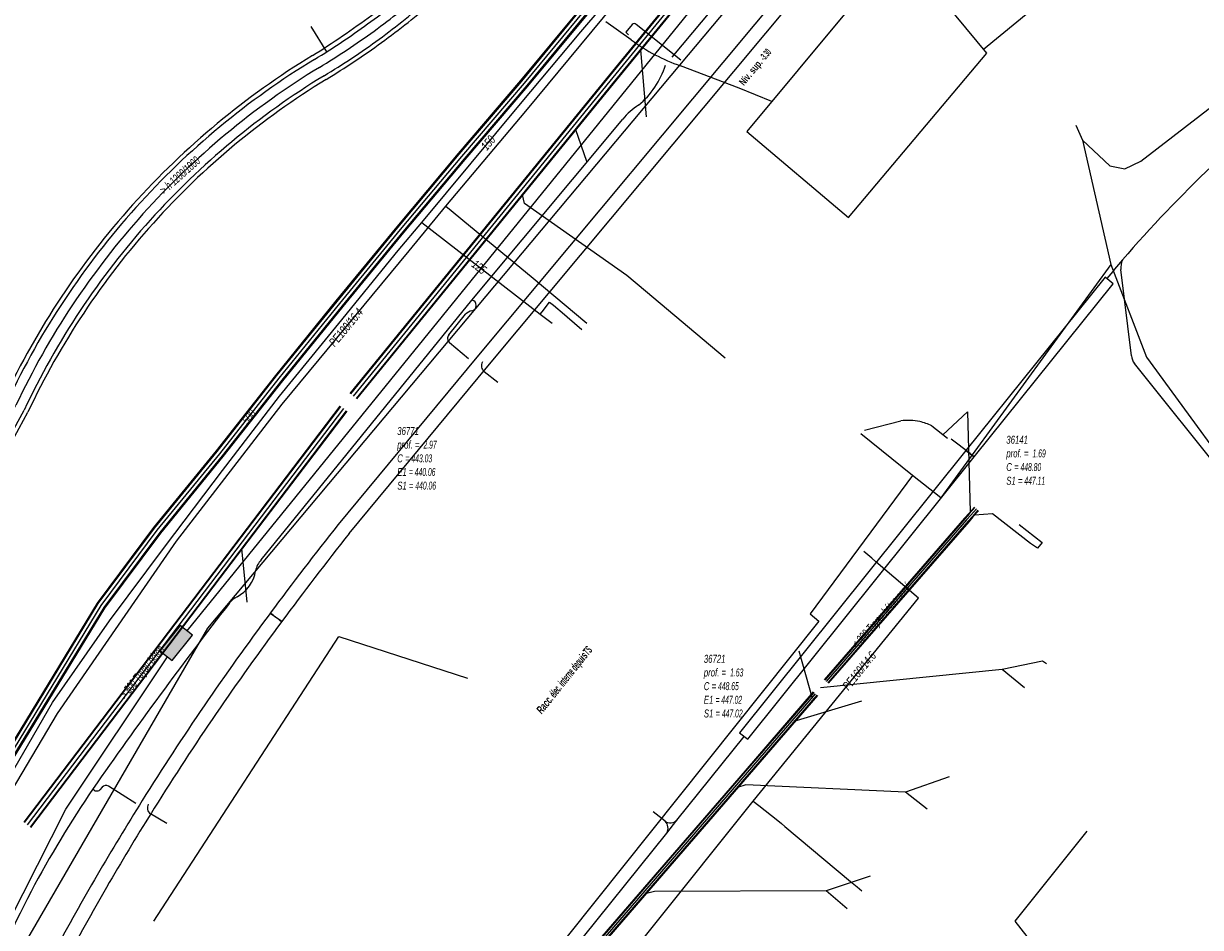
# Model space of a CAD drawing. Header units: metres. Extents: x 2695563 to 2696938, y 1260544 to 1262032.
# Tile 278 of 340: x 2696686 to 2696761, y 1261445 to 1261502. Entities that reach past the tile are written whole.
import ezdxf

# ---------------------------------------------------------------- set-up
doc = ezdxf.new("R2010")
doc.units = ezdxf.units.M
doc.header["$LTSCALE"] = 100
doc.linetypes.add('AUSGEZOGEN', pattern=[0])
for name, color, linetype in [('Eau portable_Cadastre des conduites_Conduite', 171, 'AUSGEZOGEN'), ('Eau potable_Cadastre des conduites_Conduite_Texte', 171, 'AUSGEZOGEN'), ('EU_Cadastre des conduites', 24, 'AUSGEZOGEN'), ('EU_Cadastre des conduites – Texte', 7, 'AUSGEZOGEN'), ('EU_Cadastre des conduites_Axe de tracé', 24, 'AUSGEZOGEN'), ('EU_Cadastre des conduites_Regard normalisé – Texte', 24, 'AUSGEZOGEN'), ('Gaz_Cadastre des conduites_Conduite', 32, 'AUSGEZOGEN'), ('Gaz_Cadastre des conduites_Conduite_Texte', 32, 'AUSGEZOGEN'), ('Réseau électrique_Cadastre des conduite_Bord du tracé', 1, 'AUSGEZOGEN'), ('Réseau électrique_Cadastre des conduite_Texte libre_Texte', 1, 'AUSGEZOGEN'), ('Réseau électrique_Cadastre des conduite_Tronçon de tracé', 1, 'AUSGEZOGEN'), ('Réseau électrique_Cadastre des conduites_Ouvrage_Surface-Ligne-Point', 1, 'AUSGEZOGEN'), ('Réseau électrique_Point altimétrique_Texte', 7, 'AUSGEZOGEN'), ('TV_Cadastre des conduites_CONDUITE', 92, 'AUSGEZOGEN'), ('Télécommunications_SW_Cadastre des conduites_Bord du tracé', 94, 'AUSGEZOGEN'), ('Télécommunications_SW_Cadastre des conduites_Ouvrage', 94, 'AUSGEZOGEN')]:
    doc.layers.add(name, color=color, linetype=linetype)
doc.styles.add('ARIAL', font='arial.ttf')
doc.styles.add('ARIALNARROW', font='ARIALN.TTF')
pattern_1 = [(0, (2708005, 1273150), (6075, 6075), [6075, -6075]), (90, (2708005, 1273150), (-6075, 6075), [6075, -6075])]

# ---------------------------------------------------------------- blocks, each defined once
blk = doc.blocks.new('COMPLEXOBJECT_1472')
at = {"layer": 'EU_Cadastre des conduites_Axe de tracé', "color": 24, "linetype": 'AUSGEZOGEN', "transparency": 33554687}
blk.add_line((6648.732, 11414.073), (6684.262, 11478.949), dxfattribs=at)
for centre, radius, start, end in [((6673.463, 11549.192), 57.25, 306.47977, 309.98008), ((6673.306, 11549.321), 57.448, 301.99734, 306.53001), ((6730.097, 11457.294), 50.694, 121.31945, 138.05604), ((6730.092, 11457.3), 50.686, 138.05788, 154.71565), ((6698.795, 11394.33), 53.815, 158.4777, 164.63987), ((6698.781, 11394.307), 53.808, 164.61156, 169.88657)]:
    blk.add_arc(centre, radius, start, end, dxfattribs=at)
blk = doc.blocks.new('COMPLEXOBJECT_1473')
at = {"layer": 'EU_Cadastre des conduites_Axe de tracé', "color": 24, "linetype": 'AUSGEZOGEN', "transparency": 33554687}
blk.add_line((6648.981, 11413.968), (6684.496, 11478.815), dxfattribs=at)
for centre, radius, start, end in [((6677.594, 11543.389), 50.422, 306.00797, 310.6294), ((6677.523, 11543.5), 50.553, 301.42816, 305.99927), ((6729.961, 11457.394), 50.263, 121.25376, 138.0241), ((6729.908, 11457.449), 50.187, 138.02973, 154.80288), ((6701.736, 11393.491), 56.59, 158.78574, 164.61512), ((6701.919, 11393.417), 56.786, 164.59236, 169.58341)]:
    blk.add_arc(centre, radius, start, end, dxfattribs=at)
blk = doc.blocks.new('COMPLEXOBJECT_1474')
at = {"layer": 'EU_Cadastre des conduites_Axe de tracé', "color": 24, "linetype": 'AUSGEZOGEN', "transparency": 33554687}
blk.add_line((6650.087, 11413.502), (6685.539, 11478.22), dxfattribs=at)
for centre, radius, start, end in [((6679.396, 11540.756), 48.433, 306.13859, 311.05172), ((6679.395, 11540.807), 48.475, 301.16214, 306.10394), ((6730.151, 11457.23), 49.307, 121.37564, 138.02483), ((6730.171, 11457.234), 49.32, 138.04388, 154.81678), ((6698.206, 11394.466), 51.747, 158.4166, 164.70712), ((6697.692, 11394.589), 51.22, 164.68741, 170.13497)]:
    blk.add_arc(centre, radius, start, end, dxfattribs=at)
blk = doc.blocks.new('COMPLEXOBJECT_1475')
at = {"layer": 'EU_Cadastre des conduites_Axe de tracé', "color": 24, "linetype": 'AUSGEZOGEN', "transparency": 33554687}
blk.add_line((6650.336, 11413.397), (6685.773, 11478.087), dxfattribs=at)
for centre, radius, start, end in [((6677.592, 11543.4), 51.898, 306.02976, 310.65787), ((6677.932, 11542.935), 51.322, 301.32968, 306.02779), ((6730.133, 11457.257), 49.005, 121.37621, 138.03131), ((6730.108, 11457.266), 48.98, 138.01974, 154.84408), ((6698.358, 11394.403), 51.642, 158.41976, 164.69753), ((6697.967, 11394.484), 51.243, 164.66988, 170.09835)]:
    blk.add_arc(centre, radius, start, end, dxfattribs=at)
blk = doc.blocks.new('COMPLEXOBJECT_1548')
at = {"layer": 'EU_Cadastre des conduites', "color": 24, "linetype": 'AUSGEZOGEN', "transparency": 33554687}
blk.add_line((6649.534, 11413.735), (6685.014, 11478.525), dxfattribs=at)
for centre, radius, start, end in [((6679.367, 11541.011), 48.057, 306.03487, 310.88423), ((6679.073, 11541.409), 48.552, 301.14819, 306.04021), ((6730.199, 11457.202), 49.962, 121.37701, 138.04571), ((6730.231, 11457.171), 50.006, 138.04379, 154.7207), ((6696.504, 11395.139), 50.518, 158.40052, 164.41511), ((6696.445, 11395.141), 50.46, 164.40003, 170.44661)]:
    blk.add_arc(centre, radius, start, end, dxfattribs=at)
blk = doc.blocks.new('COMPLEXOBJECT_1556')
at = {"layer": 'EU_Cadastre des conduites', "color": 24, "linetype": 'AUSGEZOGEN', "transparency": 33554687}
for p, q in [((6738.628, 11476.954), (6740.925, 11477.535)), ((6742.879, 11477.222), (6743.878, 11476.44))]:
    blk.add_line(p, q, dxfattribs=at)
for centre, radius, start, end in [((6741.396, 11474.222), 3.346, 77.66049, 98.09017), ((6741.397, 11474.221), 3.347, 63.71407, 77.67926)]:
    blk.add_arc(centre, radius, start, end, dxfattribs=at)
blk = doc.blocks.new('COMPLEXOBJECT_1727')
at = {"layer": 'Réseau électrique_Cadastre des conduite_Bord du tracé', "color": 1, "linetype": 'AUSGEZOGEN', "transparency": 33554687}
blk.add_line((6701.813, 11464.869), (6701.07, 11465.377), dxfattribs=at)
for centre, radius, start, end in [((6841.121, 11360.941), 174.703, 143.28827, 147.98062), ((6842.312, 11360.141), 175.236, 143.29918, 147.96663), ((6840.516, 11361.294), 174.003, 147.97327, 151.60511), ((6841.141, 11360.922), 173.83, 147.98, 151.60465), ((6680.685, 11431.532), 14.219, 57.97527, 61.60348)]:
    blk.add_arc(centre, radius, start, end, dxfattribs=at)
blk = doc.blocks.new('COMPLEXOBJECT_1728')
at = {"layer": 'Réseau électrique_Cadastre des conduite_Bord du tracé', "color": 1, "linetype": 'AUSGEZOGEN', "transparency": 33554687}
blk.add_lwpolyline([(6706.072, 11470.425), (6714.834, 11480.984), (6734.303, 11504.325), (6733.612, 11504.899), (6714.142, 11481.56), (6705.368, 11470.987)], dxfattribs=at)
for centre, radius, start, end in [((6853.237, 11353.228), 189.03, 141.46717, 143.60199), ((6852.728, 11353.594), 187.503, 141.45811, 143.60463), ((6687.124, 11446.409), 23.568, 51.48838, 53.67711)]:
    blk.add_arc(centre, radius, start, end, dxfattribs=at)
blk = doc.blocks.new('COMPLEXOBJECT_2030')
at = {"layer": 'Réseau électrique_Cadastre des conduite_Tronçon de tracé', "color": 1, "linetype": 'AUSGEZOGEN', "transparency": 33554687}
for p, q in [((6713.826, 11485.167), (6723.35, 11496.592)), ((6712.372, 11482.964), (6713.423, 11484.272)), ((6713.618, 11481.465), (6712.407, 11482.473))]:
    blk.add_line(p, q, dxfattribs=at)
for centre, radius, start, end in [((6720.83, 11501.678), 5.487, 309.92796, 342.13863), ((6726.66, 11493.825), 4.314, 122.3436, 140.10916), ((6713.752, 11484.827), 0.348, 281.23773, 77.75268), ((6713.952, 11483.766), 0.732, 100.38807, 136.26507), ((6712.626, 11482.735), 0.341, 137.96068, 230.19397)]:
    blk.add_arc(centre, radius, start, end, dxfattribs=at)
blk = doc.blocks.new('COMPLEXOBJECT_2031')
at = {"layer": 'Réseau électrique_Cadastre des conduite_Tronçon de tracé', "color": 1, "linetype": 'AUSGEZOGEN', "transparency": 33554687}
blk.add_line((6700.5, 11468.762), (6713.826, 11485.167), dxfattribs=at)
blk.add_lwpolyline([(6673.542, 11417.968), (6674.033, 11419.281), (6679.253, 11432.972)], dxfattribs=at)
for centre, radius, start, end in [((6701.659, 11467.762), 1.531, 139.20574, 168.26446), ((6697.912, 11468.441), 2.278, 298.09778, 350.69487), ((6699.61, 11465.182), 1.398, 116.56395, 142.17102), ((6927.118, 11288.9), 289.209, 142.22991, 145.11252), ((6751.726, 11412.573), 74.61, 145.97838, 151.8011), ((6857.138, 11361.484), 191.713, 153.23134, 158.10585)]:
    blk.add_arc(centre, radius, start, end, dxfattribs=at)
blk = doc.blocks.new('COMPLEXOBJECT_2033')
at = {"layer": 'Réseau électrique_Cadastre des conduite_Tronçon de tracé', "color": 1, "linetype": 'AUSGEZOGEN', "transparency": 33554687}
blk.add_line((6690.469, 11454.415), (6690.323, 11454.252), dxfattribs=at)
blk.add_arc((6690.704, 11454.211), 0.311, 57.30832, 139.07129, dxfattribs=at)
blk = doc.blocks.new('COMPLEXOBJECT_2038')
at = {"layer": 'Réseau électrique_Cadastre des conduite_Tronçon de tracé', "color": 1, "linetype": 'AUSGEZOGEN', "transparency": 33554687}
blk.add_line((6755.494, 11481.647), (6754.821, 11487.092), dxfattribs=at)
for centre, radius, start, end in [((6755.863, 11487.218), 1.049, 152.14302, 186.88735), ((6756.368, 11481.71), 0.876, 184.14727, 218.59398)]:
    blk.add_arc(centre, radius, start, end, dxfattribs=at)
blk = doc.blocks.new('COMPLEXOBJECT_2041')
at = {"layer": 'Réseau électrique_Cadastre des conduite_Tronçon de tracé', "color": 1, "linetype": 'AUSGEZOGEN', "transparency": 33554687}
for p, q in [((6717.5, 11440.757), (6726.13, 11451.516)), ((6713.879, 11430.513), (6717.105, 11440.01)), ((6712.31, 11428.831), (6713.35, 11429.716))]:
    blk.add_line(p, q, dxfattribs=at)
for centre, radius, start, end in [((6719.656, 11439.139), 2.695, 143.11142, 161.15044), ((6712.283, 11430.998), 1.668, 309.76606, 343.08638)]:
    blk.add_arc(centre, radius, start, end, dxfattribs=at)
blk = doc.blocks.new('COMPLEXOBJECT_2044')
at = {"layer": 'Réseau électrique_Cadastre des conduite_Tronçon de tracé', "color": 1, "linetype": 'AUSGEZOGEN', "transparency": 33554687}
blk.add_line((6715.458, 11479.958), (6714.596, 11480.64), dxfattribs=at)
blk.add_arc((6714.928, 11481.022), 0.506, 150.36032, 229.03444, dxfattribs=at)
blk = doc.blocks.new('COMPLEXOBJECT_2050')
at = {"layer": 'Réseau électrique_Cadastre des conduite_Tronçon de tracé', "color": 1, "linetype": 'AUSGEZOGEN', "transparency": 33554687}
blk.add_line((6723.887, 11501.589), (6722.277, 11502.729), dxfattribs=at)
blk.add_arc((6730.99, 11511.341), 12.064, 233.93214, 250.69343, dxfattribs=at)
blk = doc.blocks.new('COMPLEXOBJECT_2061')
at = {"layer": 'Réseau électrique_Cadastre des conduite_Tronçon de tracé', "color": 1, "linetype": 'AUSGEZOGEN', "transparency": 33554687}
blk.add_lwpolyline([(6723.953, 11502.564), (6723.547, 11502.071), (6723.715, 11501.908)], dxfattribs=at)
blk.add_arc((6724.077, 11502.449), 0.169, 46.68642, 137.13189, dxfattribs=at)
blk = doc.blocks.new('COMPLEXOBJECT_2079')
at = {"layer": 'Réseau électrique_Cadastre des conduite_Tronçon de tracé', "color": 1, "linetype": 'AUSGEZOGEN', "transparency": 33554687}
blk.add_line((6694.559, 11452.114), (6693.518, 11452.722), dxfattribs=at)
blk.add_arc((6693.793, 11453.106), 0.472, 151.7449, 234.40973, dxfattribs=at)

msp = doc.modelspace()

# ---------------------------------------------------------------- hatches: boundary and pattern name
at = {"layer": 'Réseau électrique_Cadastre des conduite_Bord du tracé', "lineweight": 18, "transparency": 33554687}
h = msp.add_hatch(dxfattribs=at)
h.set_pattern_fill('MUSTER', color=1, scale=6075, style=0, pattern_type=2)
h.set_pattern_definition(pattern_1)
h.paths.add_polyline_path([(2696702.769, 1261464.66), (2696702.904, 1261464.842), (2696703.038, 1261465.024), (2696703.173, 1261465.206), (2696703.309, 1261465.388), (2696703.444, 1261465.57), (2696703.58, 1261465.751), (2696703.716, 1261465.933), (2696703.852, 1261466.114), (2696703.988, 1261466.295), (2696704.125, 1261466.476), (2696704.261, 1261466.657), (2696704.398, 1261466.837), (2696704.535, 1261467.017), (2696704.673, 1261467.198), (2696704.81, 1261467.378), (2696704.948, 1261467.557), (2696705.086, 1261467.737), (2696705.225, 1261467.917), (2696705.363, 1261468.096), (2696705.502, 1261468.275), (2696705.641, 1261468.454), (2696705.78, 1261468.633), (2696705.919, 1261468.812), (2696706.059, 1261468.99), (2696706.199, 1261469.169), (2696706.339, 1261469.347), (2696706.479, 1261469.525), (2696706.619, 1261469.703), (2696706.76, 1261469.88), (2696706.901, 1261470.058), (2696707.042, 1261470.235), (2696715.804, 1261480.794), (2696735.273, 1261504.135), (2696734.582, 1261504.709), (2696715.112, 1261481.37), (2696706.338, 1261470.797), (2696706.197, 1261470.619), (2696706.055, 1261470.441), (2696705.914, 1261470.263), (2696705.774, 1261470.085), (2696705.633, 1261469.906), (2696705.493, 1261469.728), (2696705.352, 1261469.549), (2696705.213, 1261469.37), (2696705.073, 1261469.191), (2696704.933, 1261469.011), (2696704.794, 1261468.832), (2696704.655, 1261468.652), (2696704.516, 1261468.472), (2696704.378, 1261468.292), (2696704.239, 1261468.112), (2696704.101, 1261467.932), (2696703.963, 1261467.751), (2696703.825, 1261467.571), (2696703.688, 1261467.39), (2696703.55, 1261467.209), (2696703.413, 1261467.028), (2696703.276, 1261466.846), (2696703.14, 1261466.665), (2696703.003, 1261466.483), (2696702.867, 1261466.301), (2696702.731, 1261466.119), (2696702.595, 1261465.937), (2696702.459, 1261465.755), (2696702.324, 1261465.572), (2696702.189, 1261465.39), (2696702.054, 1261465.207), (2696702.077, 1261465.19), (2696702.101, 1261465.173), (2696702.124, 1261465.155), (2696702.147, 1261465.138), (2696702.171, 1261465.121), (2696702.194, 1261465.103), (2696702.217, 1261465.086), (2696702.241, 1261465.068), (2696702.264, 1261465.051), (2696702.287, 1261465.034), (2696702.31, 1261465.016), (2696702.333, 1261464.999), (2696702.356, 1261464.981), (2696702.379, 1261464.963), (2696702.403, 1261464.946), (2696702.426, 1261464.928), (2696702.449, 1261464.91), (2696702.472, 1261464.893), (2696702.495, 1261464.875), (2696702.518, 1261464.857), (2696702.541, 1261464.839), (2696702.564, 1261464.822), (2696702.586, 1261464.804), (2696702.609, 1261464.786), (2696702.632, 1261464.768), (2696702.655, 1261464.75), (2696702.678, 1261464.732), (2696702.701, 1261464.714), (2696702.724, 1261464.696), (2696702.746, 1261464.678)], flags=0)
h = msp.add_hatch(dxfattribs=at)
h.set_pattern_fill('MUSTER', color=1, scale=6075, style=0, pattern_type=2)
h.set_pattern_definition(pattern_1)
h.paths.add_polyline_path([(2696746.514, 1261475.074), (2696755.298, 1261486.009), (2696754.791, 1261486.416), (2696746.007, 1261475.481)], flags=0)
h = msp.add_hatch(dxfattribs=at)
h.set_pattern_fill('MUSTER', color=1, scale=6075, style=0, pattern_type=2)
h.set_pattern_definition(pattern_1)
h.paths.add_polyline_path([(2696732.216, 1261457.247), (2696746.514, 1261475.074), (2696746.007, 1261475.481), (2696731.708, 1261457.653)], flags=0)
h = msp.add_hatch(dxfattribs=at)
h.set_pattern_fill('MUSTER', color=1, scale=6075, style=0, pattern_type=2)
h.set_pattern_definition(pattern_1)
h.paths.add_polyline_path([(2696689.195, 1261443.397), (2696689.364, 1261443.709), (2696689.534, 1261444.02), (2696689.704, 1261444.332), (2696689.875, 1261444.642), (2696690.046, 1261444.953), (2696690.219, 1261445.263), (2696690.391, 1261445.573), (2696690.565, 1261445.882), (2696690.739, 1261446.191), (2696690.914, 1261446.5), (2696691.089, 1261446.809), (2696691.265, 1261447.117), (2696691.442, 1261447.424), (2696691.619, 1261447.731), (2696691.797, 1261448.038), (2696691.975, 1261448.345), (2696692.154, 1261448.651), (2696692.334, 1261448.957), (2696692.514, 1261449.262), (2696692.695, 1261449.568), (2696692.877, 1261449.872), (2696693.059, 1261450.177), (2696693.242, 1261450.481), (2696693.425, 1261450.784), (2696693.61, 1261451.088), (2696693.794, 1261451.39), (2696693.98, 1261451.693), (2696694.166, 1261451.995), (2696694.352, 1261452.297), (2696694.539, 1261452.598), (2696694.727, 1261452.899), (2696694.972, 1261453.289), (2696695.218, 1261453.678), (2696695.464, 1261454.067), (2696695.712, 1261454.455), (2696695.961, 1261454.843), (2696696.211, 1261455.23), (2696696.462, 1261455.616), (2696696.714, 1261456.001), (2696696.967, 1261456.386), (2696697.221, 1261456.77), (2696697.475, 1261457.154), (2696697.731, 1261457.537), (2696697.988, 1261457.919), (2696698.246, 1261458.3), (2696698.505, 1261458.681), (2696698.765, 1261459.061), (2696699.026, 1261459.44), (2696699.288, 1261459.819), (2696699.551, 1261460.197), (2696699.815, 1261460.575), (2696700.08, 1261460.951), (2696700.346, 1261461.327), (2696700.613, 1261461.702), (2696700.88, 1261462.077), (2696701.149, 1261462.451), (2696701.419, 1261462.824), (2696701.69, 1261463.196), (2696701.962, 1261463.568), (2696702.235, 1261463.939), (2696702.508, 1261464.309), (2696702.783, 1261464.679), (2696702.04, 1261465.187), (2696701.765, 1261464.817), (2696701.49, 1261464.446), (2696701.217, 1261464.074), (2696700.944, 1261463.701), (2696700.673, 1261463.328), (2696700.402, 1261462.954), (2696700.133, 1261462.579), (2696699.864, 1261462.204), (2696699.597, 1261461.828), (2696699.33, 1261461.451), (2696699.065, 1261461.074), (2696698.8, 1261460.695), (2696698.537, 1261460.316), (2696698.274, 1261459.937), (2696698.013, 1261459.557), (2696697.752, 1261459.176), (2696697.492, 1261458.794), (2696697.234, 1261458.412), (2696696.976, 1261458.029), (2696696.72, 1261457.645), (2696696.465, 1261457.26), (2696696.21, 1261456.875), (2696695.957, 1261456.49), (2696695.704, 1261456.103), (2696695.453, 1261455.716), (2696695.202, 1261455.328), (2696694.953, 1261454.94), (2696694.705, 1261454.551), (2696694.457, 1261454.161), (2696694.211, 1261453.771), (2696693.966, 1261453.38), (2696693.778, 1261453.078), (2696693.59, 1261452.776), (2696693.403, 1261452.473), (2696693.216, 1261452.17), (2696693.03, 1261451.867), (2696692.845, 1261451.563), (2696692.66, 1261451.259), (2696692.476, 1261450.955), (2696692.293, 1261450.65), (2696692.11, 1261450.344), (2696691.928, 1261450.039), (2696691.746, 1261449.733), (2696691.566, 1261449.427), (2696691.385, 1261449.12), (2696691.206, 1261448.813), (2696691.027, 1261448.505), (2696690.848, 1261448.197), (2696690.67, 1261447.889), (2696690.493, 1261447.581), (2696690.317, 1261447.272), (2696690.141, 1261446.962), (2696689.966, 1261446.653), (2696689.791, 1261446.343), (2696689.617, 1261446.032), (2696689.444, 1261445.722), (2696689.271, 1261445.411), (2696689.099, 1261445.099), (2696688.927, 1261444.787), (2696688.757, 1261444.475), (2696688.587, 1261444.163), (2696688.417, 1261443.85), (2696688.443, 1261443.836), (2696688.468, 1261443.822), (2696688.494, 1261443.808), (2696688.519, 1261443.794), (2696688.544, 1261443.78), (2696688.57, 1261443.766), (2696688.595, 1261443.752), (2696688.62, 1261443.738), (2696688.646, 1261443.724), (2696688.671, 1261443.709), (2696688.696, 1261443.695), (2696688.722, 1261443.68), (2696688.747, 1261443.666), (2696688.772, 1261443.652), (2696688.797, 1261443.637), (2696688.822, 1261443.622), (2696688.847, 1261443.608), (2696688.872, 1261443.593), (2696688.897, 1261443.578), (2696688.922, 1261443.563), (2696688.947, 1261443.549), (2696688.972, 1261443.534), (2696688.997, 1261443.519), (2696689.022, 1261443.504), (2696689.047, 1261443.489), (2696689.071, 1261443.473), (2696689.096, 1261443.458), (2696689.121, 1261443.443), (2696689.146, 1261443.428), (2696689.17, 1261443.412)], flags=0)
at = {"layer": 'Réseau électrique_Cadastre des conduites_Ouvrage_Surface-Ligne-Point', "lineweight": 18, "transparency": 33554687}
h = msp.add_hatch(dxfattribs=at)
h.set_pattern_fill('MUSTER', color=1, scale=4050, style=0, pattern_type=2)
h.set_pattern_definition([(0, (2703955, 1269100), (4050, 4050), [4050, -4050]), (90, (2703955, 1269100), (-4050, 4050), [4050, -4050])])
h.paths.add_polyline_path([(2696747.323, 1261500.569), (2696743.45, 1261505.263), (2696743.604, 1261505.39), (2696741.655, 1261507.021), (2696740.052, 1261508.362), (2696737.037, 1261504.757), (2696738.646, 1261503.411), (2696732.152, 1261495.621), (2696738.594, 1261490.198)], flags=0)
at = {"layer": 'Télécommunications_SW_Cadastre des conduites_Ouvrage', "transparency": 33554687}
msp.add_hatch(color=7, dxfattribs=at).paths.add_polyline_path([(2696697.144, 1261463.814), (2696696.363, 1261464.438), (2696695.082, 1261462.838), (2696695.863, 1261462.213)])

# ---------------------------------------------------------------- linework, layer by layer
at = {"layer": 'Eau portable_Cadastre des conduites_Conduite', "linetype": 'AUSGEZOGEN', "transparency": 33554687}
for p, q in [((2696717.894, 1261498.847), (2696721.741, 1261503.479)), ((2696717.918, 1261498.827), (2696721.765, 1261503.459)), ((2696717.942, 1261498.807), (2696721.789, 1261503.439)), ((2696718.276, 1261498.525), (2696722.123, 1261503.157)), ((2696718.3, 1261498.505), (2696722.147, 1261503.137)), ((2696718.324, 1261498.485), (2696722.171, 1261503.117)), ((2696713.937, 1261494.223), (2696717.894, 1261498.847)), ((2696713.961, 1261494.203), (2696717.918, 1261498.827)), ((2696713.985, 1261494.182), (2696717.942, 1261498.807)), ((2696714.319, 1261493.9), (2696718.276, 1261498.525)), ((2696714.343, 1261493.879), (2696718.3, 1261498.505)), ((2696714.367, 1261493.859), (2696718.324, 1261498.485)), ((2696710.064, 1261489.603), (2696713.937, 1261494.223)), ((2696710.088, 1261489.583), (2696713.961, 1261494.203)), ((2696710.112, 1261489.563), (2696713.985, 1261494.182)), ((2696710.448, 1261489.283), (2696714.319, 1261493.9)), ((2696710.472, 1261489.263), (2696714.343, 1261493.879)), ((2696710.496, 1261489.243), (2696714.367, 1261493.859)), ((2696706.225, 1261484.927), (2696710.064, 1261489.603)), ((2696706.249, 1261484.907), (2696710.088, 1261489.583)), ((2696706.274, 1261484.887), (2696710.112, 1261489.563)), ((2696706.612, 1261484.611), (2696710.448, 1261489.283)), ((2696706.637, 1261484.591), (2696710.472, 1261489.263)), ((2696706.661, 1261484.571), (2696710.496, 1261489.243)), ((2696702.406, 1261480.222), (2696706.225, 1261484.927)), ((2696702.431, 1261480.202), (2696706.249, 1261484.907)), ((2696702.455, 1261480.183), (2696706.274, 1261484.887)), ((2696702.797, 1261479.909), (2696706.612, 1261484.611)), ((2696702.821, 1261479.89), (2696706.637, 1261484.591)), ((2696702.846, 1261479.87), (2696706.661, 1261484.571)), ((2696698.647, 1261475.448), (2696702.406, 1261480.222)), ((2696698.671, 1261475.428), (2696702.431, 1261480.202)), ((2696698.695, 1261475.409), (2696702.455, 1261480.183)), ((2696699.037, 1261475.135), (2696702.797, 1261479.909)), ((2696699.061, 1261475.116), (2696702.821, 1261479.89)), ((2696699.085, 1261475.096), (2696702.846, 1261479.87)), ((2696694.696, 1261470.611), (2696698.647, 1261475.448)), ((2696694.721, 1261470.592), (2696698.671, 1261475.428)), ((2696694.746, 1261470.573), (2696698.695, 1261475.409)), ((2696695.09, 1261470.303), (2696699.037, 1261475.135)), ((2696695.115, 1261470.284), (2696699.061, 1261475.116)), ((2696695.14, 1261470.265), (2696699.085, 1261475.096)), ((2696691.138, 1261465.846), (2696694.696, 1261470.611)), ((2696691.164, 1261465.828), (2696694.721, 1261470.592)), ((2696691.19, 1261465.811), (2696694.746, 1261470.573)), ((2696691.552, 1261465.565), (2696695.09, 1261470.303)), ((2696691.578, 1261465.548), (2696695.115, 1261470.284)), ((2696691.604, 1261465.53), (2696695.14, 1261470.265)), ((2696684.93, 1261455.652), (2696691.138, 1261465.846)), ((2696684.957, 1261455.636), (2696691.164, 1261465.828)), ((2696684.984, 1261455.62), (2696691.19, 1261465.811)), ((2696685.358, 1261455.394), (2696691.552, 1261465.565)), ((2696685.385, 1261455.378), (2696691.578, 1261465.548)), ((2696685.412, 1261455.362), (2696691.604, 1261465.53))]:
    msp.add_line(p, q, dxfattribs=at)
at = {"layer": 'Eau portable_Cadastre des conduites_Conduite', "color": 255, "linetype": 'AUSGEZOGEN', "transparency": 33554687}
for p, q in [((2696718.109, 1261498.666), (2696721.956, 1261503.298)), ((2696714.152, 1261494.041), (2696718.109, 1261498.666)), ((2696710.28, 1261489.423), (2696714.152, 1261494.041)), ((2696706.443, 1261484.749), (2696710.28, 1261489.423)), ((2696702.626, 1261480.046), (2696706.443, 1261484.749)), ((2696698.866, 1261475.272), (2696702.626, 1261480.046)), ((2696694.918, 1261470.438), (2696698.866, 1261475.272)), ((2696691.371, 1261465.688), (2696694.918, 1261470.438)), ((2696685.171, 1261455.507), (2696691.371, 1261465.688))]:
    msp.add_line(p, q, dxfattribs=at)
at = {"layer": 'Eau portable_Cadastre des conduites_Conduite', "color": 7, "linetype": 'AUSGEZOGEN', "transparency": 33554687}
for p, q in [((2696711.628, 1261489.883), (2696719.101, 1261484.077)), ((2696719.938, 1261484.662), (2696720.637, 1261484.064)), ((2696719.101, 1261484.077), (2696719.224, 1261484.235)), ((2696719.101, 1261484.077), (2696719.855, 1261483.521)), ((2696720.637, 1261484.064), (2696720.818, 1261483.909)), ((2696720.818, 1261483.909), (2696721.735, 1261483.124)), ((2696740.053, 1261468.675), (2696739.555, 1261469.099)), ((2696740.316, 1261468.451), (2696740.053, 1261468.675))]:
    msp.add_line(p, q, dxfattribs=at)
for points in [[(2696711.628, 1261489.883), (2696717.863, 1261497.356), (2696721.674, 1261501.902), (2696725.53, 1261506.409), (2696729.282, 1261510.734), (2696747.809, 1261533.176), (2696747.976, 1261533.784)], [(2696679.547, 1261444.115), (2696682.521, 1261449.602), (2696688.286, 1261459.566), (2696691.896, 1261464.723), (2696695.439, 1261469.456), (2696699.039, 1261474.216), (2696702.634, 1261478.907), (2696706.385, 1261483.505), (2696710.126, 1261488.113), (2696711.628, 1261489.883)], [(2696719.224, 1261484.235), (2696719.702, 1261484.85), (2696719.938, 1261484.662)], [(2696675.697, 1261427.226), (2696677.75, 1261426.407), (2696680.471, 1261425.254), (2696684.599, 1261423.55), (2696691.464, 1261422.151), (2696703.292, 1261423.664), (2696710.118, 1261427.679), (2696713.214, 1261430.156), (2696717.491, 1261434.515), (2696719.921, 1261437.555), (2696726.191, 1261445.355), (2696732.56, 1261453.346), (2696743.007, 1261466.16), (2696740.316, 1261468.451)], [(2696732.56, 1261453.346), (2696732.929, 1261453.054), (2696734.118, 1261452.113), (2696734.356, 1261451.925)], [(2696734.356, 1261451.925), (2696734.568, 1261451.747), (2696738.704, 1261448.273), (2696739.137, 1261447.918), (2696739.431, 1261447.677)]]:
    msp.add_lwpolyline(points, dxfattribs=at)
at = {"layer": 'EU_Cadastre des conduites', "linetype": 'AUSGEZOGEN', "transparency": 33554687}
for p, q in [((2696723.319, 1261498.965), (2696748.187, 1261529.454)), ((2696723.334, 1261498.952), (2696748.202, 1261529.441)), ((2696723.35, 1261498.939), (2696748.218, 1261529.428)), ((2696723.706, 1261498.649), (2696748.574, 1261529.138)), ((2696723.722, 1261498.636), (2696748.59, 1261529.125)), ((2696723.737, 1261498.623), (2696748.605, 1261529.112)), ((2696707.11, 1261479.08), (2696723.319, 1261498.965)), ((2696707.125, 1261479.067), (2696723.334, 1261498.952)), ((2696707.141, 1261479.054), (2696723.35, 1261498.939)), ((2696707.497, 1261478.764), (2696723.706, 1261498.649)), ((2696707.513, 1261478.751), (2696723.722, 1261498.636)), ((2696707.528, 1261478.738), (2696723.737, 1261498.623)), ((2696698.482, 1261467.775), (2696706.478, 1261478.284)), ((2696698.498, 1261467.763), (2696706.494, 1261478.272)), ((2696698.514, 1261467.751), (2696706.51, 1261478.26)), ((2696698.88, 1261467.473), (2696706.876, 1261477.982)), ((2696698.896, 1261467.461), (2696706.892, 1261477.97)), ((2696698.912, 1261467.449), (2696706.908, 1261477.958)), ((2696746.535, 1261471.901), (2696746.185, 1261471.505)), ((2696746.549, 1261471.888), (2696746.2, 1261471.492)), ((2696746.564, 1261471.875), (2696746.215, 1261471.479)), ((2696746.76, 1261471.703), (2696746.411, 1261471.307)), ((2696745.922, 1261471.202), (2696737.051, 1261461.005)), ((2696745.937, 1261471.189), (2696737.066, 1261460.992)), ((2696745.952, 1261471.176), (2696737.081, 1261460.979)), ((2696746.148, 1261471.006), (2696737.277, 1261460.809)), ((2696746.163, 1261470.993), (2696737.292, 1261460.796)), ((2696746.178, 1261470.98), (2696737.307, 1261460.783)), ((2696746.185, 1261471.505), (2696745.922, 1261471.202)), ((2696746.2, 1261471.492), (2696745.937, 1261471.189)), ((2696746.215, 1261471.479), (2696745.952, 1261471.176)), ((2696746.411, 1261471.307), (2696746.148, 1261471.006)), ((2696746.426, 1261471.294), (2696746.163, 1261470.993)), ((2696746.441, 1261471.281), (2696746.178, 1261470.98)), ((2696746.775, 1261471.69), (2696746.426, 1261471.294)), ((2696746.789, 1261471.677), (2696746.441, 1261471.281)), ((2696686.502, 1261452.007), (2696698.482, 1261467.775)), ((2696686.518, 1261451.995), (2696698.498, 1261467.763)), ((2696686.534, 1261451.983), (2696698.514, 1261467.751)), ((2696686.9, 1261451.705), (2696698.88, 1261467.473)), ((2696686.916, 1261451.693), (2696698.896, 1261467.461)), ((2696686.932, 1261451.681), (2696698.912, 1261467.449)), ((2696736.36, 1261460.232), (2696732.052, 1261455.252)), ((2696736.375, 1261460.219), (2696732.067, 1261455.239)), ((2696736.39, 1261460.206), (2696732.082, 1261455.226)), ((2696736.586, 1261460.036), (2696732.278, 1261455.056)), ((2696736.601, 1261460.023), (2696732.293, 1261455.043)), ((2696736.616, 1261460.01), (2696732.308, 1261455.03)), ((2696732.052, 1261455.252), (2696726.641, 1261449)), ((2696732.067, 1261455.239), (2696726.656, 1261448.987)), ((2696732.082, 1261455.226), (2696726.671, 1261448.974)), ((2696732.278, 1261455.056), (2696726.867, 1261448.804)), ((2696732.293, 1261455.043), (2696726.882, 1261448.791)), ((2696732.308, 1261455.03), (2696726.897, 1261448.778)), ((2696726.641, 1261449), (2696722.006, 1261443.646)), ((2696726.656, 1261448.987), (2696722.021, 1261443.633)), ((2696726.671, 1261448.974), (2696722.036, 1261443.62)), ((2696726.867, 1261448.804), (2696722.232, 1261443.45)), ((2696726.882, 1261448.791), (2696722.247, 1261443.437)), ((2696726.897, 1261448.778), (2696722.262, 1261443.424))]:
    msp.add_line(p, q, dxfattribs=at)
at = {"layer": 'EU_Cadastre des conduites', "color": 255, "transparency": 33554687}
for p, q in [((2696723.528, 1261498.794), (2696748.396, 1261529.283)), ((2696707.319, 1261478.909), (2696723.528, 1261498.794)), ((2696698.697, 1261467.612), (2696706.693, 1261478.121)), ((2696746.662, 1261471.789), (2696746.313, 1261471.393)), ((2696746.05, 1261471.091), (2696737.179, 1261460.894)), ((2696746.313, 1261471.393), (2696746.05, 1261471.091)), ((2696686.717, 1261451.844), (2696698.697, 1261467.612)), ((2696736.488, 1261460.121), (2696732.18, 1261455.141)), ((2696732.18, 1261455.141), (2696726.769, 1261448.889)), ((2696726.769, 1261448.889), (2696722.134, 1261443.535))]:
    msp.add_line(p, q, dxfattribs=at)
at = {"layer": 'EU_Cadastre des conduites', "color": 24, "linetype": 'AUSGEZOGEN', "transparency": 33554687}
for p, q in [((2696704.621, 1261502.242), (2696705.602, 1261500.658)), ((2696725.826, 1261496.536), (2696725.458, 1261500.77)), ((2696722.059, 1261493.72), (2696721.351, 1261495.725)), ((2696730.784, 1261481.317), (2696725.761, 1261485.544)), ((2696744.55, 1261476.473), (2696746.102, 1261477.927)), ((2696746.102, 1261477.927), (2696746.27, 1261471.61)), ((2696700.604, 1261465.905), (2696700.259, 1261469.285)), ((2696694.69, 1261445.77), (2696706.38, 1261463.73)), ((2696706.38, 1261463.73), (2696714.52, 1261461.1)), ((2696735.442, 1261462.825), (2696736.299, 1261459.851)), ((2696748.3, 1261461.64), (2696736.821, 1261460.503)), ((2696749.711, 1261460.503), (2696748.3, 1261461.64)), ((2696739.396, 1261459.642), (2696735.129, 1261458.364)), ((2696744.948, 1261454.872), (2696742.18, 1261453.91)), ((2696743.553, 1261452.826), (2696742.18, 1261453.91)), ((2696739.955, 1261448.603), (2696737.18, 1261447.68)), ((2696738.51, 1261446.53), (2696737.18, 1261447.68))]:
    msp.add_line(p, q, dxfattribs=at)
for points in [[(2696725.761, 1261485.544), (2696724.572, 1261486.527), (2696718.106, 1261491.071), (2696717.998, 1261491.614)], [(2696750.09, 1261469.6), (2696747.68, 1261471.48), (2696746.55, 1261471.4)], [(2696749.363, 1261470.814), (2696750.815, 1261469.668), (2696750.527, 1261469.31), (2696750.09, 1261469.6)], [(2696751.089, 1261462.002), (2696750.839, 1261462.18), (2696748.3, 1261461.64)], [(2696742.18, 1261453.91), (2696732.091, 1261454.367), (2696731.562, 1261454.21)], [(2696737.18, 1261447.68), (2696726.321, 1261447.634), (2696725.738, 1261447.479)]]:
    msp.add_lwpolyline(points, dxfattribs=at)
at = {"layer": 'Gaz_Cadastre des conduites_Conduite', "color": 32, "linetype": 'AUSGEZOGEN', "transparency": 33554687}
for p, q in [((2696713.144, 1261490.912), (2696713.475, 1261490.638)), ((2696713.475, 1261490.638), (2696714.223, 1261490.02)), ((2696714.223, 1261490.02), (2696718.666, 1261486.351)), ((2696718.666, 1261486.351), (2696722.055, 1261483.508))]:
    msp.add_line(p, q, dxfattribs=at)
for points in [[(2696713.144, 1261490.912), (2696718.209, 1261496.897), (2696725.868, 1261506.155), (2696748.407, 1261532.982), (2696748.475, 1261533.726)], [(2696659.277, 1261393.124), (2696665.592, 1261410.181), (2696667.585, 1261415.555), (2696672.016, 1261426.76), (2696676.963, 1261437.885), (2696682.511, 1261448.612), (2696688.619, 1261458.879), (2696696.125, 1261469.745), (2696702.798, 1261478.4), (2696710.838, 1261488.084), (2696713.144, 1261490.912)]]:
    msp.add_lwpolyline(points, dxfattribs=at)
at = {"layer": 'Réseau électrique_Cadastre des conduite_Bord du tracé', "color": 1, "linetype": 'AUSGEZOGEN', "transparency": 33554687}
for points in [[(2696746.514, 1261475.074), (2696755.298, 1261486.009), (2696754.791, 1261486.416), (2696746.007, 1261475.481), (2696746.514, 1261475.074)], [(2696732.216, 1261457.247), (2696746.514, 1261475.074), (2696746.007, 1261475.481), (2696731.708, 1261457.653), (2696732.216, 1261457.247)]]:
    msp.add_lwpolyline(points, close=True, dxfattribs=at)
at = {"layer": 'Réseau électrique_Cadastre des conduite_Tronçon de tracé', "color": 1, "linetype": 'AUSGEZOGEN', "transparency": 33554687}
for p, q in [((2696747.124, 1261500.814), (2696769.17, 1261519.029)), ((2696727.454, 1261500.32), (2696735.253, 1261509.627)), ((2696727.998, 1261500.122), (2696725.163, 1261502.382)), ((2696731.679, 1261498.353), (2696727.971, 1261499.765)), ((2696733.733, 1261497.522), (2696731.679, 1261498.353)), ((2696764.866, 1261470.685), (2696756.653, 1261480.974)), ((2696746.261, 1261475.278), (2696745.072, 1261476.193)), ((2696727.745, 1261452.13), (2696731.992, 1261457.425)), ((2696693.551, 1261453.191), (2696691.842, 1261454.283)), ((2696726.995, 1261452.071), (2696726.234, 1261452.668)), ((2696727.1, 1261451.326), (2696727.745, 1261452.13))]:
    msp.add_line(p, q, dxfattribs=at)
msp.add_lwpolyline([(2696750.485, 1261444.018), (2696749.113, 1261445.765), (2696753.66, 1261451.438)], dxfattribs=at)
for centre, radius, start, end in [((2696817.335, 1261434.66), 81.041, 133.5043, 139.28958), ((2696820.046, 1261432.384), 84.581, 139.3184, 140.37312), ((2696691.098, 1261454.249), 0.27, 206.59879, 316.18548), ((2696727.334, 1261452.556), 0.592, 235.04778, 313.94823), ((2696726.59, 1261451.634), 0.596, 328.86756, 47.17725)]:
    msp.add_arc(centre, radius, start, end, dxfattribs=at)
at = {"layer": 'Réseau électrique_Cadastre des conduites_Ouvrage_Surface-Ligne-Point', "color": 1, "linetype": 'AUSGEZOGEN', "transparency": 33554687}
msp.add_lwpolyline([(2696747.323, 1261500.569), (2696743.45, 1261505.263), (2696743.604, 1261505.39), (2696741.655, 1261507.021), (2696740.052, 1261508.362), (2696737.037, 1261504.757), (2696738.646, 1261503.411), (2696732.152, 1261495.621), (2696738.594, 1261490.198), (2696747.323, 1261500.569)], close=True, dxfattribs=at)
at = {"layer": 'TV_Cadastre des conduites_CONDUITE', "color": 92, "linetype": 'AUSGEZOGEN', "transparency": 33554687}
for p, q in [((2696752.946, 1261496.015), (2696753.365, 1261495.066)), ((2696753.365, 1261495.066), (2696755.164, 1261487.227)), ((2696742.619, 1261473.898), (2696739.363, 1261476.539))]:
    msp.add_line(p, q, dxfattribs=at)
for points in [[(2696753.365, 1261495.066), (2696755.097, 1261493.444), (2696756.049, 1261493.265), (2696757.06, 1261493.741), (2696761.836, 1261497.426), (2696765.833, 1261500.297), (2696770.478, 1261503.416), (2696777.49, 1261507.601), (2696785.561, 1261511.017), (2696794.185, 1261514.021)], [(2696755.164, 1261487.227), (2696744.412, 1261472.489), (2696742.619, 1261473.898)], [(2696755.164, 1261487.227), (2696757.421, 1261481.362), (2696764.669, 1261471.431), (2696766.365, 1261468.867)], [(2696742.619, 1261473.898), (2696736.157, 1261465.166), (2696736.71, 1261464.693), (2696713.742, 1261435.924), (2696718.584, 1261432.014), (2696718.832, 1261431.544)]]:
    msp.add_lwpolyline(points, dxfattribs=at)
at = {"layer": 'Télécommunications_SW_Cadastre des conduites_Bord du tracé', "color": 94, "linetype": 'AUSGEZOGEN', "transparency": 33554687}
for points in [[(2696696.795, 1261464.093), (2696725.801, 1261499.81), (2696751.397, 1261531.328)], [(2696751.865, 1261530.936), (2696737.131, 1261510.808), (2696727.906, 1261499.81), (2696698.083, 1261464.256), (2696680.508, 1261433.989), (2696641.65, 1261329.88), (2696609.64, 1261243.352)], [(2696644.586, 1261339.295), (2696679.271, 1261433.37), (2696689.13, 1261452.83), (2696695.558, 1261462.457)]]:
    msp.add_lwpolyline(points, dxfattribs=at)
at = {"layer": 'Télécommunications_SW_Cadastre des conduites_Ouvrage', "color": 94, "transparency": 33554687}
msp.add_lwpolyline([(2696697.144, 1261463.814), (2696696.363, 1261464.438), (2696695.082, 1261462.838), (2696695.863, 1261462.213), (2696697.144, 1261463.814)], close=True, dxfattribs=at)

# ---------------------------------------------------------------- block references
at = {"layer": 'EU_Cadastre des conduites', "color": 24, "linetype": 'AUSGEZOGEN', "lineweight": -3, "transparency": 33554687}
for name in ['COMPLEXOBJECT_1548', 'COMPLEXOBJECT_1556']:
    msp.add_blockref(name, (2690000.97, 1249999.81), dxfattribs=at)
at = {"layer": 'EU_Cadastre des conduites_Axe de tracé', "color": 24, "linetype": 'AUSGEZOGEN', "lineweight": -3, "transparency": 33554687}
for name in ['COMPLEXOBJECT_1472', 'COMPLEXOBJECT_1473', 'COMPLEXOBJECT_1474', 'COMPLEXOBJECT_1475']:
    msp.add_blockref(name, (2690000.97, 1249999.81), dxfattribs=at)
at = {"layer": 'Réseau électrique_Cadastre des conduite_Bord du tracé', "color": 1, "linetype": 'AUSGEZOGEN', "lineweight": -3, "transparency": 33554687}
for name in ['COMPLEXOBJECT_1728', 'COMPLEXOBJECT_1727']:
    msp.add_blockref(name, (2690000.97, 1249999.81), dxfattribs=at)
at = {"layer": 'Réseau électrique_Cadastre des conduite_Tronçon de tracé', "color": 1, "linetype": 'AUSGEZOGEN', "lineweight": -3, "transparency": 33554687}
for name in ['COMPLEXOBJECT_2050', 'COMPLEXOBJECT_2061', 'COMPLEXOBJECT_2030', 'COMPLEXOBJECT_2038', 'COMPLEXOBJECT_2031', 'COMPLEXOBJECT_2044', 'COMPLEXOBJECT_2033', 'COMPLEXOBJECT_2079', 'COMPLEXOBJECT_2041']:
    msp.add_blockref(name, (2690000.97, 1249999.81), dxfattribs=at)

# ---------------------------------------------------------------- texts
at = {"layer": 'Eau potable_Cadastre des conduites_Conduite_Texte', "color": 7, "transparency": 33554687, "char_height": 0.55426, "attachment_point": 5, "style": 'ARIAL'}
for s, insert, width, rotation in [('\\A1;{\\fArial|i1|b0;\\H0.554263;\\W0.700000;\\C7;150}\\P', (2696715.821, 1261494.9), 1.10014, 50.1606), ('\\A1;{\\fArial|i1|b0;\\H0.554263;\\W0.700000;\\C7;125}\\P', (2696715.25, 1261487.062), 1.10014, 322.155), ('\\A1;{\\fArial|i1|b0;\\H0.554263;\\W0.700000;\\C7;500}\\P', (2696700.71, 1261477.605), 1.10633, 51.7761), ('\\A1;{\\fArial|i1|b0;\\H0.554263;\\W0.700000;\\C7;PE160/14.6}\\P', (2696739.269, 1261461.566), 3.03584, 50.8104)]:
    msp.add_mtext(s, dxfattribs=dict(at, insert=insert, width=width, rotation=rotation))
at = {"layer": 'EU_Cadastre des conduites – Texte', "color": 24, "transparency": 33554687, "char_height": 0.55705, "width": 6, "attachment_point": 5, "style": 'ARIAL'}
for s, insert, rotation in [('\\A1;{\\fArial|i1|b0;\\H0.557054;\\W0.700000;\\C24;> \\W0.490000;h 1200/1800}\\P', (2696696.335, 1261492.846), 41.8626), ('\\A1;{\\fArial|b0|i1|c0|p34;\\W0.7;< \\W0.49;300 Tuyau béton armé}', (2696740.738, 1261465), 48.3741), ('\\A1;{\\fArial|b0|i1|c0|p34;\\W0.7;> \\W0.49;500 Tuyau béton}', (2696694.003, 1261461.435), 51.6996)]:
    msp.add_mtext(s, dxfattribs=dict(at, insert=insert, rotation=rotation))
at = {"layer": 'EU_Cadastre des conduites_Regard normalisé – Texte', "color": 24, "transparency": 33554687, "char_height": 0.50641, "attachment_point": 1, "line_spacing_factor": 1.024096, "style": 'ARIAL'}
for s, insert, width in [('\\A1;{\\fArial|b0|i1|c0|p34;\\W0.69464;36771}\\P{\\fArial|b0|i1|c0|p34;\\H0.99721x;\\W0.69464;prof. = \\W0.48625; 2.97}\\P{\\fArial|b0|i1|c0|p34;\\H0.99721x;\\W0.69464;C =\\W0.48625; 443.03}\\P{\\fArial|b0|i1|c0|p34;\\H0.99721x;\\W0.69464;E1 \\W0.48625;= 440.06}\\P{\\fArial|b0|i1|c0|p34;\\H0.99721x;\\W0.69464;S1 =\\W0.48625; 440.06}', (2696710.077, 1261476.963), 2.83518), ('\\A1;{\\fArial|b0|i1|c0|p34;\\W0.69518;36141}\\P{\\fArial|b0|i1|c0|p34;\\H0.99721x;\\W0.69518;prof. = \\W0.48663; 1.69}\\P{\\fArial|b0|i1|c0|p34;\\H0.99721x;\\W0.69518;C =\\W0.48663; 448.80}\\P{\\fArial|b0|i1|c0|p34;\\H0.99721x;\\W0.69518;S1 =\\W0.48663; 447.11}', (2696748.554, 1261476.411), 2.83411), ('\\A1;{\\fArial|b0|i1|c0|p34;\\W0.69564;36721}\\P{\\fArial|b0|i1|c0|p34;\\H0.99721x;\\W0.69564;prof. = \\W0.48695; 1.63}\\P{\\fArial|b0|i1|c0|p34;\\H0.99721x;\\W0.69564;C =\\W0.48695; 448.65}\\P{\\fArial|b0|i1|c0|p34;\\H0.99721x;\\W0.69564;E1 \\W0.48695;= 447.02}\\P{\\fArial|b0|i1|c0|p34;\\H0.99721x;\\W0.69564;S1 =\\W0.48695; 447.02}', (2696729.445, 1261462.579), 2.83926)]:
    msp.add_mtext(s, dxfattribs=dict(at, insert=insert, width=width))
at = {"layer": 'Gaz_Cadastre des conduites_Conduite_Texte', "color": 32, "transparency": 33554687, "insert": (2696706.834, 1261483.253), "char_height": 0.55825, "width": 3.05768, "attachment_point": 5, "rotation": 50.2992, "style": 'ARIAL'}
msp.add_mtext('\\A1;{\\fArial|i1|b0;\\H0.558250;\\W0.700000;\\C32;PE180/16.4}\\P', dxfattribs=at)
at = {"layer": 'Réseau électrique_Cadastre des conduite_Texte libre_Texte', "color": 1, "transparency": 33554687, "insert": (2696720.683, 1261460.944), "char_height": 0.5075, "width": 12, "attachment_point": 5, "rotation": 51.4638, "style": 'ARIALNARROW'}
msp.add_mtext('\\A1;{\\fArial Narrow|b1|i1|c0|p34;\\W0.7;Racc\\W0.49;. élec. interne depu\\W0.7;is\\W0.49;TS}', dxfattribs=at)
at = {"layer": 'Réseau électrique_Point altimétrique_Texte', "color": 1, "transparency": 33554687, "insert": (2696731.856, 1261498.583), "char_height": 0.45675, "width": 6, "attachment_point": 4, "rotation": 50.3073, "style": 'ARIALNARROW'}
msp.add_mtext('\\A1;{\\fArial Narrow|b1|i0|c0|p34;\\H1x;\\W0.7;Niv. sup. \\W0.49;-3.30}', dxfattribs=at)

doc.saveas('drawing.dxf')
